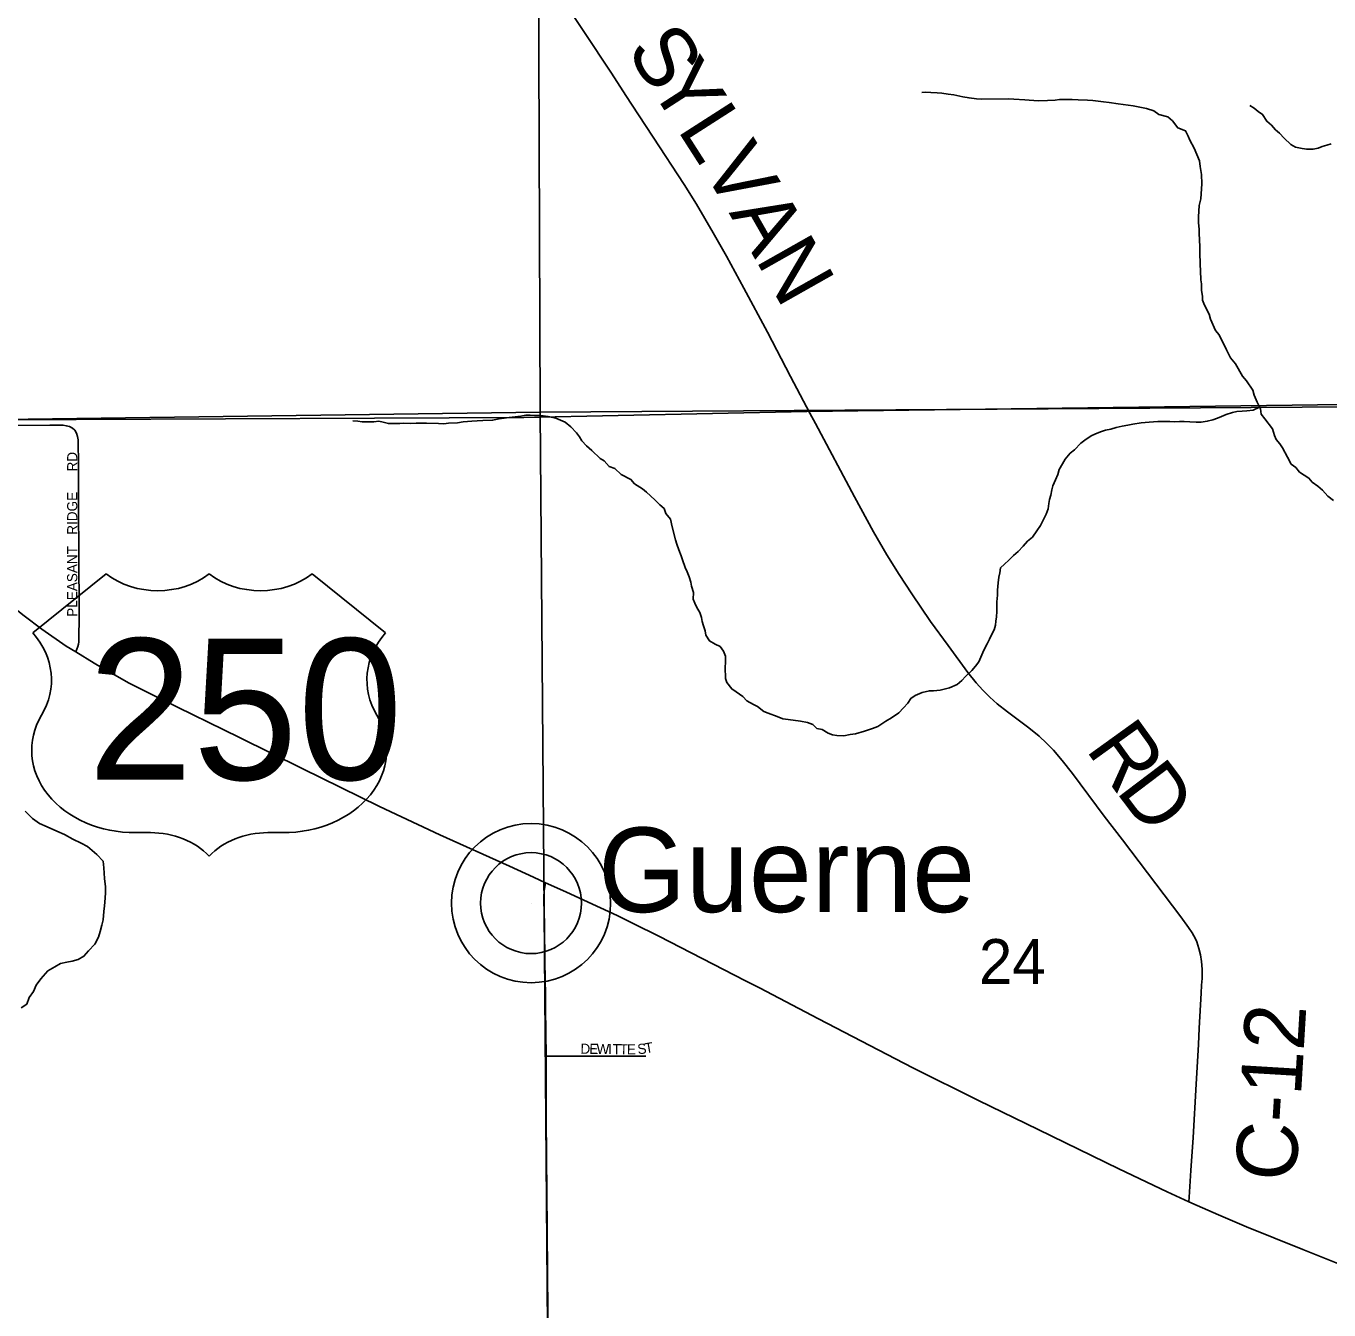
# Model space of a CAD drawing. Extents: x 1985906 to 2360102, y 891258 to 1222054.
# Drawn here: x 2133334 to 2139762, y 1005120 to 1011454 of the extents above; entities that cross this region are included whole.
import ezdxf

# ---------------------------------------------------------------- set-up
doc = ezdxf.new("R2010")
doc.units = 0
for name, color, linetype in [('GM_X_County_Road', 7, 'Continuous'), ('GM_X_County_Road_Text', 7, 'Continuous'), ('GM_X_Minor_River', 7, 'Continuous'), ('GM_X_Section', 7, 'Continuous'), ('GM_X_Section_Text', 7, 'Continuous'), ('GM_X_Township', 7, 'Continuous'), ('GM_X_Township_Subdivision', 7, 'Continuous'), ('GM_X_Township_Subdivision_Text', 7, 'Continuous'), ('GM_X_Unincorporated', 7, 'Continuous'), ('GM_X_Unincorporated_Location', 7, 'Continuous'), ('GM_X_Unincorporated_Text', 7, 'Continuous'), ('GM_X_US_Location', 7, 'Continuous'), ('GM_X_US_Route', 7, 'Continuous'), ('GM_X_US_Shield', 7, 'Continuous')]:
    doc.layers.add(name, color=color, linetype=linetype)

msp = doc.modelspace()

# ---------------------------------------------------------------- linework, layer by layer
at = {"layer": 'GM_X_County_Road'}
for points in [[(2137200.9, 1009544.9), (2137105.2, 1009725.8), (2136991.5, 1009943.6), (2136875.2, 1010160.5), (2136789.4, 1010319.4), (2136724.3, 1010433.5), (2136640.8, 1010574.9), (2136580.1, 1010672.6), (2136428, 1010906.3), (2136355.7, 1011015.9), (2136293.1, 1011112), (2136221.5, 1011222.1), (2136086, 1011427.5), (2135977.7, 1011592), (2135759, 1011938.9), (2135708.2, 1012023.1), (2135668.6, 1012094.7), (2135645.7, 1012138.9), (2135625.6, 1012180.8)], [(2139070.7, 1005653.7), (2139072.1, 1005676.4), (2139080.4, 1005807.9), (2139091.4, 1005971.5), (2139106.2, 1006233.7), (2139117.6, 1006430), (2139122.4, 1006511.2), (2139128.8, 1006625.5), (2139131.9, 1006682.8), (2139134, 1006722.8), (2139135.8, 1006754.8), (2139135.8, 1006800.9), (2139133.6, 1006839.3), (2139128, 1006871.9), (2139120.1, 1006904.1), (2139109.8, 1006935.7), (2139103.2, 1006951), (2139095.5, 1006965.9), (2139086.8, 1006980.1), (2139068.7, 1007007.3), (2139030.6, 1007060.3), (2138743, 1007439), (2138652.9, 1007555.9), (2138496.6, 1007766.8), (2138445.9, 1007831.4), (2138402.8, 1007881.2), (2138368.6, 1007916.9), (2138332.4, 1007950.5), (2138281.6, 1007992.6), (2138176.1, 1008070.9), (2138124.7, 1008111.3), (2138088.1, 1008143.7), (2138053.5, 1008178.3), (2138020.8, 1008214.7), (2137979.9, 1008265.8), (2137882.8, 1008397.8), (2137796.4, 1008517.5), (2137703.7, 1008652.5), (2137640.7, 1008748.2), (2137580.7, 1008845.8), (2137515.2, 1008959.4), (2137420.4, 1009131.7), (2137227.9, 1009493.8), (2137200.9, 1009544.9)], [(2135899, 1006372.9), (2135896.4, 1006607.4), (2135895.7, 1006672.7), (2135893.7, 1006837.5), (2135891.2, 1007012.4), (2135889.7, 1007094.3), (2135889, 1007129.4), (2135889, 1007150.8), (2135888.8, 1007167.7), (2135889.5, 1007176.3), (2135890.4, 1007185.7), (2135891.9, 1007199.1), (2135896.6, 1007228.1)], [(2135914.1, 1001565.6), (2135913.3, 1001926), (2135913.5, 1002533.1), (2135913.2, 1003550.5), (2135913.9, 1004075.6), (2135912.8, 1004436.5), (2135909.7, 1004781.1), (2135908, 1005108), (2135904.4, 1005509.7), (2135902.9, 1005706.6), (2135901.4, 1005869.7), (2135900.8, 1005957.7), (2135900.6, 1005987.4), (2135900.2, 1006146), (2135899.6, 1006250.7), (2135899.2, 1006330.8), (2135899, 1006372.9)]]:
    msp.add_lwpolyline(points, dxfattribs=at)
at = {"layer": 'GM_X_Minor_River'}
for points in [[(2139127.7, 1010246.3), (2139127.3, 1010278.4), (2139124.5, 1010338.5), (2139124.2, 1010364.6), (2139121.3, 1010432.7), (2139121.1, 1010452.8), (2139118.7, 1010482.8), (2139118.3, 1010512.9), (2139121.6, 1010569.1), (2139129.2, 1010601.3), (2139134.2, 1010675.6), (2139133.6, 1010721.7), (2139127.1, 1010761.7), (2139122.7, 1010789.8), (2139097.8, 1010851.6), (2139075.2, 1010891.4), (2139066.9, 1010911.4), (2139054.5, 1010937.3), (2139016.2, 1010952.8), (2138989.6, 1010986.5), (2138967.3, 1011006.3), (2138923, 1011017.8), (2138898.6, 1011035.5), (2138862.3, 1011047), (2138795.9, 1011060.2), (2138721.5, 1011071.2), (2138677.2, 1011076.7), (2138649.1, 1011080.3), (2138596.7, 1011087.6), (2138570.6, 1011089.3), (2138524.4, 1011090.7), (2138494.3, 1011092.3), (2138432, 1011091.4), (2138412, 1011089.2), (2138373.9, 1011086.7), (2138327.7, 1011086), (2138261.3, 1011091.2), (2138207.1, 1011094.4), (2138179, 1011096.1), (2138048.4, 1011094.3), (2138022.3, 1011096), (2137986.1, 1011099.5), (2137955.9, 1011105.2), (2137911.6, 1011114.6), (2137883.5, 1011118.2), (2137851.3, 1011123.8), (2137829.2, 1011125.5), (2137797, 1011127.1), (2137772.9, 1011128.8), (2137752.8, 1011126.5)], [(2139772.3, 1010872.6), (2139752.3, 1010866.3), (2139728.2, 1010860), (2139708.3, 1010851.7), (2139684.2, 1010847.4), (2139652.1, 1010847), (2139630, 1010850.7), (2139597.8, 1010856.3), (2139573.5, 1010870), (2139541, 1010901.6), (2139518.6, 1010925.4), (2139498.2, 1010943.2), (2139477.9, 1010965), (2139455.5, 1010984.7), (2139435, 1011018.6), (2139412.8, 1011032.3), (2139392.4, 1011050.1), (2139372.2, 1011061.8)], [(2139785, 1009113.8), (2139756.6, 1009135.5), (2139730.1, 1009165.2), (2139707.8, 1009185), (2139679.4, 1009204.7), (2139663.1, 1009224.5), (2139616.5, 1009254), (2139598.2, 1009275.8), (2139575.9, 1009293.6), (2139557.3, 1009327.4), (2139532.7, 1009373.2), (2139520.3, 1009393.1), (2139502, 1009414.9), (2139493.7, 1009434.9), (2139483.2, 1009466.8), (2139446.5, 1009516.5), (2139428.1, 1009540.3), (2139423.7, 1009566.3), (2139407.2, 1009598.2), (2139392.7, 1009634.1), (2139386.4, 1009658.1), (2139355.7, 1009703.8), (2139335.3, 1009727.6), (2139300.4, 1009787.3), (2139275.9, 1009817), (2139257.3, 1009856.9), (2139220.2, 1009930.6), (2139201.8, 1009952.4), (2139177, 1010008.3), (2139170.7, 1010032.3), (2139148, 1010078.1), (2139137.6, 1010102), (2139137.4, 1010122.1), (2139133, 1010150.1), (2139132.6, 1010182.2), (2139130.3, 1010202.2), (2139127.7, 1010246.3)], [(2137291.8, 1007965.5), (2137261.5, 1007983.1), (2137235.3, 1007988.8), (2137214.9, 1008008.6), (2137188.7, 1008018.2), (2137154.5, 1008025.8), (2137094.1, 1008033), (2137068, 1008036.7), (2137039.7, 1008048.3), (2136995.4, 1008063.8), (2136973.1, 1008073.5), (2136942.7, 1008097.2), (2136922.5, 1008107), (2136890.1, 1008124.6), (2136869.8, 1008146.4), (2136837.3, 1008170), (2136815.1, 1008183.8), (2136790.6, 1008215.5), (2136784.3, 1008235.5), (2136783.6, 1008291.6), (2136785.3, 1008313.7), (2136784.9, 1008345.8), (2136774.5, 1008369.7), (2136758.1, 1008393.6), (2136733.9, 1008405.3), (2136705.6, 1008421), (2136687.1, 1008448.8), (2136684.8, 1008470.8), (2136676.5, 1008494.8), (2136670.2, 1008516.8), (2136665.9, 1008536.8), (2136657.6, 1008560.7), (2136643.2, 1008586.6), (2136632.9, 1008606.5), (2136624.6, 1008626.5), (2136626.2, 1008660.6), (2136617.7, 1008690.5), (2136613.5, 1008710.5), (2136605.1, 1008736.5), (2136594.7, 1008762.4), (2136586.4, 1008782.4), (2136571.9, 1008820.3), (2136565.6, 1008840.3), (2136555.2, 1008870.2), (2136544.8, 1008898.2), (2136538.5, 1008920.2), (2136521.6, 1008984.1), (2136513, 1009022.1), (2136490.6, 1009049.9), (2136482.2, 1009073.8), (2136459.9, 1009091.6), (2136435.5, 1009117.3), (2136394.8, 1009154.9), (2136374.6, 1009170.7), (2136336.1, 1009196.2), (2136317.7, 1009218.1), (2136269.2, 1009241.5), (2136238.7, 1009271.2), (2136210.5, 1009280.8), (2136186, 1009308.6), (2136165.8, 1009320.3), (2136125.1, 1009359.9), (2136098.7, 1009383.6), (2136076.3, 1009407.4), (2136064, 1009427.3), (2136049.7, 1009447.1), (2136021.2, 1009476.8), (2135992.8, 1009500.5), (2135948.3, 1009520), (2135910.1, 1009527.5), (2135871.9, 1009533), (2135841.7, 1009532.6), (2135821.6, 1009534.4), (2135799.5, 1009534.1), (2135775.5, 1009529.7), (2135717.4, 1009522.9), (2135667.2, 1009516.3), (2135635.2, 1009509.8), (2135587, 1009509.2), (2135558.9, 1009506.8), (2135532.9, 1009504.4), (2135490.7, 1009501.9), (2135462.7, 1009497.5), (2135418.5, 1009494.9), (2135394.5, 1009492.6), (2135368.3, 1009494.2), (2135310.1, 1009495.4), (2135277.9, 1009495), (2135257.9, 1009494.8), (2135229.8, 1009494.4), (2135197.6, 1009495.9), (2135177.6, 1009493.7), (2135121.3, 1009492.9), (2135095.1, 1009500.6), (2135075, 1009504.3), (2135048.9, 1009502), (2134992.7, 1009501.2), (2134970.6, 1009505), (2134946.5, 1009506.7)], [(2139420, 1009573.5), (2139387.7, 1009559.8), (2139357.6, 1009555.4), (2139333.5, 1009555.1), (2139307.4, 1009552.7), (2139285.4, 1009548.4), (2139255.4, 1009538), (2139231.5, 1009527.6), (2139211.5, 1009519.4), (2139189.5, 1009511), (2139161.5, 1009504.7), (2139131.4, 1009500.2), (2139107.3, 1009499.9), (2139075.2, 1009501.5), (2139047, 1009503.1), (2139024.9, 1009502.8), (2139000.8, 1009502.5), (2138976.7, 1009504.2), (2138918.5, 1009503.4), (2138874.4, 1009500.8), (2138836.3, 1009496.3), (2138794.2, 1009489.7), (2138770.1, 1009485.4), (2138742.1, 1009481), (2138712, 1009474.6), (2138686, 1009466.2), (2138660, 1009459.9), (2138640, 1009453.6), (2138618, 1009445.3), (2138592.1, 1009434.9), (2138564.2, 1009416.5), (2138538.4, 1009396.1), (2138506.6, 1009363.5), (2138484.8, 1009347.2), (2138461.1, 1009316.8), (2138447.3, 1009294.6), (2138431.6, 1009266.3), (2138423.9, 1009242.1), (2138412.2, 1009215.9), (2138400.5, 1009185.6), (2138394.8, 1009165.5), (2138389.1, 1009139.4), (2138383.3, 1009119.2), (2138379.5, 1009099.1), (2138375.9, 1009073), (2138366.2, 1009046.8), (2138338.8, 1008990.3), (2138321.1, 1008964), (2138299.4, 1008933.6), (2138275.5, 1008913.2), (2138253.8, 1008888.9), (2138228, 1008862.4), (2138206.2, 1008842.1), (2138182.4, 1008819.7), (2138160.5, 1008799.4), (2138140.7, 1008781), (2138139, 1008757), (2138133.3, 1008734.8), (2138129.6, 1008706.7), (2138126.1, 1008670.5), (2138126.4, 1008646.5), (2138122.8, 1008614.3), (2138123.4, 1008566.2), (2138121.7, 1008540.1), (2138118, 1008518), (2138116.3, 1008497.9), (2138110.5, 1008475.8), (2138096.8, 1008451.5), (2138087, 1008429.3), (2138075.3, 1008407.1), (2138059.6, 1008374.8), (2138049.9, 1008352.6), (2138034.2, 1008318.3), (2138018.5, 1008296.1), (2138000.7, 1008275.8), (2137968.9, 1008245.3), (2137951.1, 1008225), (2137927.3, 1008206.6), (2137889.3, 1008190), (2137869.3, 1008183.8), (2137843.3, 1008177.4), (2137811.2, 1008175), (2137791.1, 1008174.7), (2137755.1, 1008166.2), (2137721.1, 1008151.7), (2137699.2, 1008137.4), (2137683.5, 1008113.1), (2137663.7, 1008090.8), (2137639.9, 1008066.4), (2137604.1, 1008041.8), (2137576.2, 1008025.4), (2137556.3, 1008011.1), (2137536.4, 1007998.8), (2137510.4, 1007988.4), (2137470.4, 1007975.9), (2137426.4, 1007963.2), (2137400.3, 1007958.9), (2137368.3, 1007952.4), (2137334.1, 1007954), (2137312, 1007957.7), (2137291.8, 1007965.5)], [(2133309.3, 1006610.7), (2133337.2, 1006629.1), (2133348.8, 1006661.4), (2133370.5, 1006691.8), (2133384.2, 1006722), (2133405.8, 1006754.4), (2133441.5, 1006793), (2133475.3, 1006813.5), (2133503.2, 1006829.9), (2133535.3, 1006836.4), (2133561.3, 1006840.7), (2133591.3, 1006849.1), (2133619.2, 1006865.6), (2133641, 1006891.9), (2133672.7, 1006924.4), (2133690.3, 1006958.8), (2133700, 1006987), (2133707.6, 1007019.2), (2133713.3, 1007045.3), (2133716.8, 1007085.5), (2133720.4, 1007113.6), (2133724, 1007151.8), (2133725.6, 1007179.8), (2133725.3, 1007207.9), (2133720.7, 1007248), (2133718, 1007302.1), (2133713.6, 1007334.1), (2133683, 1007367.8), (2133636.3, 1007407.3), (2133606, 1007422.9), (2133563.6, 1007442.4), (2133523.1, 1007466), (2133484.7, 1007481.5), (2133438.3, 1007502.9), (2133399.9, 1007520.5), (2133365.5, 1007544.1), (2133328.8, 1007581.7)]]:
    msp.add_lwpolyline(points, dxfattribs=at)
at = {"layer": 'GM_X_Section'}
for points in [[(2141073.8, 1014909.6), (2141074.1, 1014849.6), (2141132.9, 1009584.8), (2135869.9, 1009550.1), (2135850.9, 1014849.1)], [(2130647.9, 1014808.7), (2135850.9, 1014849.1), (2135869.9, 1009550.1), (2130575.1, 1009477.1), (2130644.2, 1011228.6)], [(2141132.9, 1009584.8), (2141183.8, 1004284), (2135913, 1004213.2), (2135869.9, 1009550.1)], [(2135869.9, 1009550.1), (2135913, 1004213.2), (2130620.1, 1004176.3), (2130575.1, 1009477.1)]]:
    msp.add_lwpolyline(points, close=True, dxfattribs=at)
at = {"layer": 'GM_X_Township'}
for points in [[(2131125.3, 1025495.7), (2135644.8, 1025556.9), (2135959.6, 1025551.2), (2140910.9, 1025638.8), (2140957.9, 1024059.1), (2140992.6, 1021457.6), (2140989.6, 1021008.1), (2140995.6, 1020742.8), (2140996.5, 1020683.7), (2141011.9, 1019647.4), (2141011.9, 1019058.8), (2141011, 1017657), (2141011, 1017622.9), (2141097.8, 1012223.7), (2141126.9, 1009599), (2140462.9, 1009595.7), (2137186.3, 1009553.5), (2135789.3, 1009523.9), (2133580.3, 1009513.3), (2133246.9, 1009511.7)], [(2133246.9, 1009511.7), (2133580.3, 1009513.3), (2135789.3, 1009523.9), (2137186.3, 1009553.5), (2140462.9, 1009595.7), (2141126.9, 1009599), (2141179.8, 1004952.8), (2141166.1, 1001591.7), (2141184.7, 999312.3), (2141186.6, 998951), (2141214.5, 993611.3), (2141210.9, 993531), (2141246.8, 988131.7), (2141275.5, 980173), (2141289.4, 979366.4), (2141296.8, 974769.7), (2141293.9, 973770.9), (2141300.2, 973609.9), (2141289.9, 972067), (2136847.4, 971959.2), (2136227.2, 971953.1), (2133617.1, 971934.7), (2128345.4, 971943.5)]]:
    msp.add_lwpolyline(points, dxfattribs=at)
at = {"layer": 'GM_X_Township_Subdivision'}
for points in [[(2133579.2, 1008366.9), (2133584.3, 1008381), (2133589, 1008393.7), (2133591.8, 1008404.4), (2133593.3, 1008415.8), (2133594.7, 1008461.2), (2133595.4, 1008511.5), (2133595.7, 1008562.7), (2133596, 1008611.3), (2133594.7, 1008792), (2133593.4, 1008890.5), (2133592.5, 1009037.4), (2133592.1, 1009164.5), (2133591.7, 1009298.8), (2133591.3, 1009397.5), (2133590.2, 1009413.8), (2133587.7, 1009430.1), (2133582.9, 1009445.8), (2133574.6, 1009459.9), (2133562.6, 1009470.9), (2133548.1, 1009478.5), (2133532.2, 1009482.8), (2133515.9, 1009484.6), (2133450.1, 1009484.8), (2133286.3, 1009484.3)], [(2135899, 1006372.9), (2136069.1, 1006371.9), (2136194.9, 1006371.5), (2136358.7, 1006372.7), (2136391.9, 1006373)]]:
    msp.add_lwpolyline(points, dxfattribs=at)
at = {"layer": 'GM_X_Unincorporated'}
for radius in [392.8, 249]:
    msp.add_circle((2135825.2, 1007127.3), radius, dxfattribs=at)
at = {"layer": 'GM_X_Unincorporated_Location'}
msp.add_line((2135825.2, 1007127.3), (2135825.2, 1007127.3), dxfattribs=at)
at = {"layer": 'GM_X_US_Route'}
for points in [[(2132399, 1009228.7), (2132458.7, 1009199.4), (2132516.4, 1009168.1), (2132599.7, 1009119.1), (2132669.5, 1009073.6), (2132750.1, 1009014.9), (2132827.5, 1008952.7), (2132931.7, 1008866.9), (2133128.9, 1008700.8), (2133267.8, 1008589.4), (2133324.1, 1008545.1), (2133410.8, 1008479), (2133532.3, 1008395.8), (2133579.2, 1008366.9), (2133669.1, 1008311.4)], [(2133669.1, 1008311.4), (2133685.7, 1008301.2), (2133842.8, 1008213), (2134003.3, 1008131.1), (2134386.6, 1007944.2), (2134695.4, 1007791.7), (2135078, 1007603.6), (2135374.5, 1007463.5), (2135719.4, 1007309.6), (2135837.5, 1007254.7), (2135896.6, 1007228.1), (2135996.1, 1007182.4), (2136085.9, 1007142), (2136249.8, 1007066.2), (2136332.3, 1007025.9), (2136456.1, 1006964.7), (2136882.7, 1006744.7)], [(2136882.7, 1006744.7), (2136952.3, 1006708.8), (2137242.9, 1006556), (2137709.1, 1006314), (2138032.4, 1006153.5), (2138327.6, 1006009.8), (2138726.1, 1005815.7), (2138963, 1005702.6), (2139070.7, 1005653.7), (2139112.4, 1005634.8), (2139217.6, 1005588.8), (2139355.5, 1005530.3), (2139490.8, 1005476.2), (2139632.9, 1005419.2), (2140069.6, 1005243.8)]]:
    msp.add_lwpolyline(points, dxfattribs=at)
at = {"layer": 'GM_X_US_Shield'}
for p, q in [((2133729.6, 1008751.4), (2133367.1, 1008461.4)), ((2135107.3, 1008461.4), (2134744.8, 1008751.4)), ((2133874.6, 1007475.3), (2133947.1, 1007475.3)), ((2134527.2, 1007475.3), (2134599.7, 1007475.3))]:
    msp.add_line(p, q, dxfattribs=at)
for centre, major_axis, start_param, end_param in [((2133983.4, 1008958.6), (-362.5, 0), 0.795399, 2.346194), ((2134491, 1008958.6), (-362.5, 0), 0.795399, 2.346194), ((2132951.3, 1008228.5), (507.6, 0), 5.838949, 6.894067), ((2135523.1, 1008228.5), (-507.6, 0), 5.672304, 6.727422), ((2133869, 1007881.3), (507.6, 0), 2.702327, 4.723529), ((2134605.4, 1007881.3), (-507.6, 0), 1.559657, 3.580859), ((2133947.1, 1007185.2), (-362.5, 0), 3.785094, 4.712389), ((2134527.2, 1007185.2), (-362.5, 0), 4.712389, 5.639684)]:
    msp.add_ellipse(centre, major_axis=major_axis, ratio=0.8, start_param=start_param, end_param=end_param, dxfattribs=at)

# ---------------------------------------------------------------- texts
at = {"layer": 'GM_X_County_Road_Text'}
for s, rotation, p in [('S', 302.84272, (2136290.9, 1011336.2)), ('Y', 302.84237, (2136400.6, 1011166.1)), ('L', 302.65116, (2136543.7, 1010944.5)), ('V', 301.23427, (2136663.7, 1010757.2)), ('A', 299.67892, (2136799.5, 1010533.4)), ('N', 299.46611, (2136930.1, 1010304.3)), ('R', 305.75592, (2138558.1, 1007886.7)), ('D', 307.1527, (2138706.7, 1007680.4)), ('C-12', 86.55294, (2139598.4, 1005750.5))]:
    msp.add_text(s, height=300, rotation=rotation, dxfattribs=at).set_placement(p)
at = {"layer": 'GM_X_Section_Text'}
msp.add_text('24', height=221, rotation=0.00001, dxfattribs=at).set_placement((2138035.3, 1006728.9))
at = {"layer": 'GM_X_Township_Subdivision_Text'}
for s, rotation, p in [('RD', 90, (2133586.3, 1009256.9)), ('RIDGE', 90, (2133586.3, 1008944.5)), ('PLEASANT', 90, (2133586.3, 1008539.7)), ('D', 359.1803, (2136068.6, 1006384.3)), ('E', 359.18544, (2136112.6, 1006383.7)), ('W', 359.18154, (2136147.8, 1006383.2)), ('I', 359.16969, (2136205, 1006382.4)), ('T', 359.18544, (2136227, 1006382.1)), ('T', 359.18544, (2136262.2, 1006381.6)), ('E', 359.18544, (2136297.4, 1006381.1)), ('S', 6.70299, (2136353, 1006381.3)), ('T', 9.90857, (2136390.9, 1006385.8))]:
    msp.add_text(s, height=50, rotation=rotation, dxfattribs=at).set_placement(p)
at = {"layer": 'GM_X_Unincorporated_Text'}
msp.add_text('Guerne', height=417, rotation=0.00001, dxfattribs=at).set_placement((2136156.5, 1007083.1))
at = {"layer": 'GM_X_US_Location'}
for s in ['/', '0']:
    msp.add_text(s, height=1, dxfattribs=at).set_placement((2134237.8, 1008083.8))
msp.add_text('250', height=1, rotation=0.00001, dxfattribs=at).set_placement((2133930.1, 1007876.8))
at = {"layer": 'GM_X_US_Shield'}
msp.add_text('250', height=696.1, dxfattribs=at).set_placement((2133638.8, 1007736.3))

doc.saveas('drawing.dxf')
